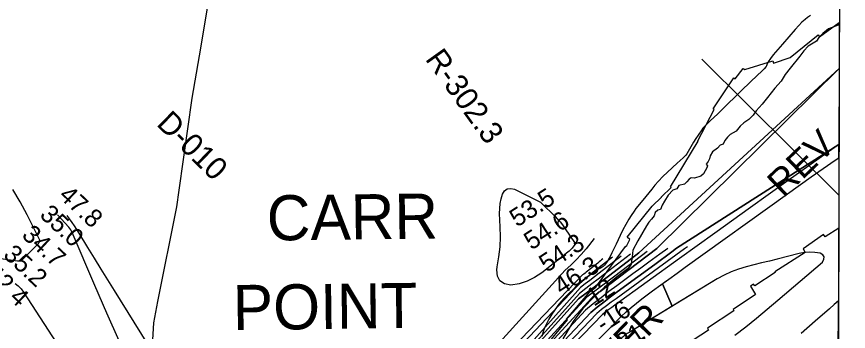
# Model space of a CAD drawing. Extents: x 3146026 to 3183936, y 897894 to 923344.
# Drawn here: x 3178564 to 3181637, y 908156 to 909321 of the extents above; entities that cross this region are included whole.
import ezdxf

# ---------------------------------------------------------------- set-up
doc = ezdxf.new("R2010")
doc.units = 0
for name, color, linetype in [('V-GRID-FRAM', 7, 'Continuous'), ('V-RIVR-EDGE', 7, 'Continuous'), ('V-RIVR-RANG', 7, 'Continuous'), ('V-RIVR-RANG-IDEN', 7, 'Continuous'), ('V-RRAP-RVMT', 7, 'Continuous'), ('V-RRAP-RVMT-IDEN', 7, 'Continuous'), ('V-SITE-VEGE', 7, 'Continuous'), ('V-TOPO-BNDY', 7, 'Continuous'), ('V-TOPO-DPTH', 7, 'Continuous'), ('V-TOPO-GNAM-IDEN', 7, 'Continuous'), ('V-TOPO-MAJR', 7, 'Continuous'), ('V-TOPO-MINR', 7, 'Continuous'), ('V-TOPO-WATR', 7, 'Continuous')]:
    doc.layers.add(name, color=color, linetype=linetype)

msp = doc.modelspace()

# ---------------------------------------------------------------- linework, layer by layer
at = {"layer": 'V-GRID-FRAM'}
msp.add_lwpolyline([(3150311.9, 921563.1), (3181637, 921462.9), (3181586.7, 903274.3), (3150245.8, 903374.5), (3150311.9, 921563.1)], dxfattribs=at)
at = {"layer": 'V-RIVR-EDGE'}
msp.add_lwpolyline([(3181603.3, 909291.6), (3181599.6, 909289.6), (3181564, 909275.8), (3181542.7, 909258.8), (3181527.5, 909244), (3181519.1, 909230.2), (3181488.1, 909211.8), (3181472.4, 909193.8), (3181457.5, 909174.5), (3181421.9, 909129.7), (3181402.9, 909106.2), (3181388.5, 909082.3), (3181365.8, 909056.4), (3181338, 909021.9), (3181318.1, 908996.5), (3181296.8, 908972.1), (3181285.2, 908955.5), (3181269.4, 908939.8), (3181250.5, 908927.4), (3181237.1, 908915.4), (3181222.2, 908896.5), (3181200.5, 908884.6), (3181190.8, 908874.9), (3181181, 908862.5), (3181174.1, 908849.1), (3181163.9, 908844.9), (3181153.3, 908833.4), (3181135.2, 908820.1), (3181126.4, 908804.9), (3181124.1, 908794.7), (3181118.5, 908784.1), (3181111.5, 908774.4), (3181116.6, 908767.9), (3181114.3, 908760.5), (3181101.7, 908738.4), (3181092, 908730.6), (3181068.9, 908723.2), (3181056, 908723.7), (3181049, 908718.7), (3181040.7, 908709.5), (3181031, 908701.2), (3181010.2, 908696.1), (3181003.7, 908683.7), (3180988.9, 908678.2), (3180971.3, 908659.7), (3180957.4, 908638.1), (3180948.6, 908622.9), (3180943, 908607.2), (3180932.8, 908604.4), (3180922.6, 908595.2), (3180918.9, 908583.2), (3180909.2, 908570.8), (3180899.9, 908560.2), (3180890.7, 908546.8), (3180859.1, 908491.4), (3180841, 908455.9), (3180838.2, 908431.4), (3180835.8, 908415.3), (3180834.9, 908404.2), (3180823.3, 908388.1), (3180779.3, 908355.8), (3180735.4, 908319), (3180697.4, 908284), (3180655.7, 908241.1), (3180620, 908192.7), (3180582.5, 908127.7)], dxfattribs=at)
at = {"layer": 'V-RIVR-RANG'}
msp.add_line((3181095.3, 909163.6), (3181601.6, 908659.8), dxfattribs=at)
at = {"layer": 'V-RRAP-RVMT'}
for p, q in [((3181530.6, 909245.8), (3181603.4, 909298.5)), ((3181603.4, 909298.5), (3181601.3, 908538.2)), ((3181422.4, 909169.9), (3181524.9, 909252.9)), ((3181524.9, 909252.9), (3181530.6, 909245.8)), ((3181253.9, 909125), (3181357.3, 909157)), ((3181357.3, 909157), (3181360.2, 909148.6)), ((3181360.2, 909148.6), (3181422.4, 909169.9)), ((3181219.2, 909090.9), (3181248.6, 909129.1)), ((3181248.6, 909129.1), (3181253.9, 909125)), ((3181137.8, 908979.2), (3181214, 909094.3)), ((3181214, 909094.3), (3181219.2, 909090.9)), ((3181080.8, 908860.9), (3181141.3, 908976.5)), ((3181141.3, 908976.5), (3181137.8, 908979.2)), ((3180979.3, 908690.4), (3181082.6, 908859.7)), ((3181082.6, 908859.7), (3181080.8, 908860.9)), ((3180982.2, 908688.5), (3180979.3, 908690.4)), ((3180946.2, 908653.2), (3180982.2, 908688.5)), ((3180912.6, 908618.9), (3180947, 908652.4)), ((3180947, 908652.4), (3180946.2, 908653.2)), ((3180819.2, 908504.6), (3180912.6, 908618.9)), ((3181601.3, 908538.2), (3181551.5, 908505.7)), ((3181545.5, 908514.3), (3181469.6, 908461.4)), ((3181551.5, 908505.7), (3181545.5, 908514.3)), ((3180818.9, 908474.1), (3180829.5, 908496.4)), ((3180829.5, 908496.4), (3180819.2, 908504.6)), ((3180762.2, 908399.8), (3180813.9, 908469.4)), ((3180813.9, 908469.4), (3180818.9, 908474.1)), ((3181477.2, 908447.6), (3181365.2, 908376.5)), ((3181469.6, 908461.4), (3181477.2, 908447.6)), ((3180703.9, 908319.9), (3180762.2, 908399.8)), ((3181367.1, 908373.3), (3181290.8, 908324.3)), ((3181365.2, 908376.5), (3181367.1, 908373.3)), ((3181286.3, 908331.1), (3181275.6, 908323.7)), ((3181275.6, 908323.7), (3181294.4, 908291.9)), ((3181290.8, 908324.3), (3181286.3, 908331.1)), ((3180595.7, 908201.5), (3180683, 908303.4)), ((3180683, 908303.4), (3180703.9, 908319.9)), ((3181294.4, 908291.9), (3181211.4, 908236.6)), ((3181214.1, 908231.3), (3181116.3, 908168)), ((3181211.4, 908236.6), (3181214.1, 908231.3)), ((3180508.7, 908089.5), (3180598.8, 908198.8)), ((3180598.8, 908198.8), (3180595.7, 908201.5)), ((3181116.3, 908168), (3181120.6, 908160.4)), ((3181120.6, 908160.4), (3181031.5, 908102.9))]:
    msp.add_line(p, q, dxfattribs=at)
at = {"layer": 'V-SITE-VEGE'}
for p, q in [((3181477.6, 909310.2), (3181465.6, 909299.7)), ((3181486, 909316.9), (3181477.6, 909310.2)), ((3181497.5, 909325.3), (3181486, 909316.9)), ((3181441, 909273.2), (3181393.6, 909218.6)), ((3181454.5, 909288.3), (3181441, 909273.2)), ((3181465.6, 909299.7), (3181454.5, 909288.3)), ((3181393.6, 909218.6), (3181359.7, 909179.1)), ((3181340.2, 909152.9), (3181338.2, 909148.8)), ((3181349.5, 909166.3), (3181340.2, 909152.9)), ((3181359.7, 909179.1), (3181349.5, 909166.3)), ((3181326.2, 909127.4), (3181318.5, 909119.5)), ((3181333.3, 909135.8), (3181326.2, 909127.4)), ((3181335.1, 909138.8), (3181333.3, 909135.8)), ((3181336.3, 909142), (3181335.1, 909138.8)), ((3181338.2, 909148.8), (3181336.3, 909142)), ((3181318.5, 909119.5), (3181278.4, 909081.8)), ((3181278.4, 909081.8), (3181238.6, 909043.8)), ((3181238.6, 909043.8), (3181172.5, 908978)), ((3181172.5, 908978), (3181154.1, 908960.7)), ((3181154.1, 908960.7), (3181126.1, 908935.1)), ((3181099.8, 908907.7), (3181095, 908901.5)), ((3181112.6, 908921.8), (3181099.8, 908907.7)), ((3181126.1, 908935.1), (3181112.6, 908921.8)), ((3181081.7, 908881.8), (3181072.9, 908869.4)), ((3181095, 908901.5), (3181081.7, 908881.8)), ((3181064.6, 908856.6), (3181040.3, 908813.4)), ((3181072.9, 908869.4), (3181064.6, 908856.6)), ((3181040.3, 908813.4), (3181036.8, 908808.3)), ((3181014.9, 908788.4), (3181003.8, 908778.9)), ((3181026.2, 908797.5), (3181014.9, 908788.4)), ((3181033.2, 908804.1), (3181026.2, 908797.5)), ((3181036.8, 908808.3), (3181033.2, 908804.1)), ((3181003.8, 908778.9), (3180969.1, 908745.5)), ((3180951.9, 908728.7), (3180935.1, 908711.5)), ((3180969.1, 908745.5), (3180951.9, 908728.7)), ((3180922.3, 908697.2), (3180910.3, 908682.3)), ((3180935.1, 908711.5), (3180922.3, 908697.2)), ((3180910.3, 908682.3), (3180878, 908641.7)), ((3180878, 908641.7), (3180852, 908610.3)), ((3180845.1, 908601), (3180833.9, 908584.2)), ((3180852, 908610.3), (3180845.1, 908601)), ((3180826.1, 908571.2), (3180804.2, 908531.1)), ((3180833.9, 908584.2), (3180826.1, 908571.2)), ((3180793.6, 908510.2), (3180778.8, 908478.2)), ((3180804.2, 908531.1), (3180793.6, 908510.2)), ((3180778.8, 908478.2), (3180763.5, 908446.3)), ((3180763.5, 908446.3), (3180756.7, 908433)), ((3180746.8, 908416), (3180739.4, 908405.8)), ((3180751.2, 908423.2), (3180746.8, 908416)), ((3180756.7, 908433), (3180751.2, 908423.2)), ((3180706.9, 908382.1), (3180702.4, 908379.1)), ((3180721.4, 908389.8), (3180706.9, 908382.1)), ((3180727.5, 908393.7), (3180721.4, 908389.8)), ((3180730.8, 908396.4), (3180727.5, 908393.7)), ((3180735.3, 908401), (3180730.8, 908396.4)), ((3180739.4, 908405.8), (3180735.3, 908401)), ((3180668.3, 908352.8), (3180644.2, 908332.5)), ((3180685.2, 908366.2), (3180668.3, 908352.8)), ((3180702.4, 908379.1), (3180685.2, 908366.2)), ((3180644.2, 908332.5), (3180626.6, 908316.9)), ((3180600.9, 908292.6), (3180588.4, 908279.9)), ((3180626.6, 908316.9), (3180600.9, 908292.6)), ((3180576.1, 908266.9), (3180567.6, 908257.1)), ((3180588.4, 908279.9), (3180576.1, 908266.9)), ((3180549.5, 908232.2), (3180541.6, 908219.7)), ((3180560.7, 908248.2), (3180549.5, 908232.2)), ((3180567.6, 908257.1), (3180560.7, 908248.2)), ((3180530.6, 908200.6), (3180520.1, 908181.2)), ((3180541.6, 908219.7), (3180530.6, 908200.6)), ((3180516.4, 908173.3), (3180511.1, 908158.9)), ((3180520.1, 908181.2), (3180516.4, 908173.3)), ((3180511.1, 908158.9), (3180503.9, 908137.1))]:
    msp.add_line(p, q, dxfattribs=at)
at = {"layer": 'V-TOPO-BNDY'}
msp.add_lwpolyline([(3179055.9, 907920.1), (3179059, 907977.3), (3179070.3, 908187.8), (3179086, 908266.9), (3179155.2, 908616.5), (3179164, 908678.1), (3179212.7, 909018.7), (3179239, 909175.6), (3179275, 909390)], dxfattribs=at)
at = {"layer": 'V-TOPO-DPTH'}
for points in [[(3179781.2, 907317.2), (3180639.5, 908275.7), (3180668.5, 908297.7), (3180697.5, 908319.7), (3180726.5, 908341.7), (3180755.4, 908363.9), (3180862.8, 908446.4), (3181602.9, 909128.7)], [(3181602.9, 909128.7), (3180929.4, 908462.5), (3180719.4, 908303.6), (3180715.5, 908300.8), (3180711.7, 908297.9), (3180707.9, 908295), (3180704, 908292.1), (3180700.2, 908289.2), (3180696.4, 908286.3), (3180692.7, 908283.3), (3180689, 908280.2), (3179802.5, 907312.8)], [(3179802.5, 907312.8), (3180689, 908280.2), (3180692.7, 908283.3), (3180696.4, 908286.3), (3180700.2, 908289.2), (3180704, 908292.1), (3180707.9, 908295), (3180711.7, 908297.9), (3180715.5, 908300.8), (3180719.4, 908303.6), (3180929.4, 908462.5), (3181602.9, 909128.7)], [(3181602.9, 909128.7), (3181602.1, 908846.9), (3181002.4, 908463.2), (3180984.4, 908450), (3180921.4, 908403.9), (3180858.6, 908357.6), (3180783.1, 908302), (3180758.2, 908283.3), (3180733.5, 908264.5), (3180709.1, 908245.2), (3180684.8, 908225.8), (3179823.7, 907308.4)], [(3179823.7, 907308.4), (3180684.8, 908225.8), (3180709.1, 908245.2), (3180733.5, 908264.5), (3180758.2, 908283.3), (3180783.1, 908302), (3180858.6, 908357.6), (3180921.4, 908403.9), (3180984.4, 908450), (3181002.4, 908463.2), (3181602.1, 908846.9)], [(3181602.1, 908846.9), (3181537.9, 908801.2), (3181406.4, 908707.7), (3181275.1, 908613.9), (3181144.1, 908519.8), (3181013.2, 908425.5), (3180774.5, 908253.1), (3180763.1, 908244.8), (3180751.8, 908236.3), (3180740.6, 908227.7), (3180729.5, 908219), (3179844.9, 907304)], [(3181588.2, 908788.9), (3181602, 908798.3), (3181602.1, 908846.9), (3181537.9, 908801.2), (3181406.4, 908707.7), (3181275.1, 908613.9), (3181144.1, 908519.8), (3181013.2, 908425.5), (3180774.5, 908253.1), (3180763.1, 908244.8), (3180751.8, 908236.3), (3180740.6, 908227.7), (3180729.5, 908219), (3179844.9, 907304)], [(3179818.7, 907235.5), (3180762.5, 908175.5), (3180779.8, 908193.6), (3180797.8, 908211.1), (3180816.1, 908228.2), (3180835, 908244.7), (3180854.3, 908260.8), (3180874, 908276.3), (3180894, 908291.4), (3180913.6, 908305.6), (3180943.6, 908327.5), (3180973.7, 908349.4), (3181003.8, 908371.2), (3181034, 908392.9), (3181411.8, 908664.8), (3181499.7, 908727.2), (3181588.2, 908788.9)], [(3180959.4, 908338.9), (3180973.7, 908349.4), (3181003.8, 908371.2), (3181034, 908392.9), (3181411.8, 908664.8), (3181499.7, 908727.2), (3181588.2, 908788.9)], [(3181588.2, 908788.9), (3181602, 908798.3), (3181600.5, 908268.6)], [(3181217.6, 908141.2), (3181257.8, 908173.1), (3181297.6, 908205.3), (3181337, 908238), (3181376.1, 908271), (3181541.3, 908412.4), (3181546.4, 908422.6), (3181547.4, 908431.8), (3181542.1, 908439.3), (3181532.6, 908445.8), (3181513.3, 908448.3), (3181494, 908449.1), (3181474.7, 908447.3), (3181455.6, 908443.8), (3181373.7, 908423.2), (3181345.1, 908416), (3181316.6, 908408.9), (3181288, 908401.8), (3181259.5, 908394.8), (3181231.4, 908386.5), (3181204.1, 908376.6), (3181177.7, 908364.2), (3181152.1, 908350.1), (3180826.7, 908152.2)], [(3181217.6, 908141.2), (3181257.8, 908173.1), (3181297.6, 908205.3), (3181337, 908238), (3181376.1, 908271), (3181541.3, 908412.4), (3181546.4, 908422.6), (3181547.4, 908431.8), (3181542.1, 908439.3), (3181532.6, 908445.8), (3181513.3, 908448.3), (3181494, 908449.1), (3181474.7, 908447.3), (3181455.6, 908443.8), (3181373.7, 908423.2), (3181345.1, 908416), (3181316.6, 908408.9), (3181288, 908401.8), (3181259.5, 908394.8), (3181231.4, 908386.5), (3181204.1, 908376.6), (3181177.7, 908364.2), (3181152.1, 908350.1), (3180992.4, 908253), (3180985.4, 908248.7), (3180950.1, 908332.2), (3180959.4, 908338.9)], [(3179818.7, 907235.5), (3180762.5, 908175.5), (3180779.8, 908193.6), (3180797.8, 908211.1), (3180816.1, 908228.2), (3180835, 908244.7), (3180854.3, 908260.8), (3180874, 908276.3), (3180894, 908291.4), (3180913.6, 908305.6), (3180943.6, 908327.5), (3180950.1, 908332.2)], [(3180950.1, 908332.2), (3180985.4, 908248.7), (3180826.7, 908152.2), (3180819.6, 908147.6), (3180812.7, 908142.7), (3180806.1, 908137.3), (3180799.7, 908131.6), (3180767.8, 908101.6), (3180765.9, 908099.6), (3180764.1, 908097.5), (3180762.5, 908095.3), (3180761, 908093), (3180759.5, 908090.6), (3180758.2, 908088.2), (3180756.8, 908085.8), (3180755.5, 908083.3), (3180684.1, 907946.5), (3180682.7, 907942.6), (3180681.9, 907938.8), (3180682.1, 907934.8), (3180683, 907930.8), (3180684.8, 907927.2), (3180687.2, 907924.2)], [(3181599.9, 908045.1), (3181600.5, 908268.6), (3181584.6, 908254.7), (3181567.2, 908239.3), (3181514.9, 908193.4), (3181462.6, 908147.5)], [(3181600.5, 908268.6), (3181584.6, 908254.7), (3181567.2, 908239.3), (3181514.9, 908193.4), (3181462.6, 908147.5)]]:
    msp.add_lwpolyline(points, dxfattribs=at)
at = {"layer": 'V-TOPO-MAJR'}
for points in [[(3178942.1, 908121.1), (3178896.8, 908223.5), (3178852.4, 908326.2), (3178769.3, 908521.6), (3178766.8, 908526.8), (3178764, 908531.8), (3178760.7, 908536.4), (3178757, 908540.9), (3178715.1, 908587.7)], [(3180765.8, 908430.2), (3180694.6, 908374.5), (3180683.8, 908366), (3180672.9, 908357.6), (3180662, 908349.2), (3180651.1, 908340.8), (3179840.7, 907482)], [(3178558.2, 908332.8), (3178570, 908323.9), (3178580.2, 908313.2), (3178589.3, 908301.3), (3178725.3, 908090.2), (3178740.5, 908064), (3178754.2, 908037.1), (3178765.5, 908009.2), (3178775.1, 907980.5), (3178785.7, 907943.8), (3178787.2, 907933.2), (3178786.8, 907922.9), (3178783.6, 907913.2), (3178778.6, 907903.7), (3178771.1, 907896.5), (3178762.7, 907891.4), (3178753.1, 907889.2), (3178742.7, 907889.1), (3178718.7, 907893), (3178695.9, 907898), (3178673.7, 907904.5), (3178652.3, 907913.4), (3178631.4, 907923.8), (3178347, 908085.6)]]:
    msp.add_lwpolyline(points, dxfattribs=at)
at = {"layer": 'V-TOPO-MINR'}
for points in [[(3181602.1, 908846.9), (3181537.9, 908801.2), (3181406.4, 908707.7), (3181275.1, 908613.9), (3181144.1, 908519.8), (3181013.2, 908425.5), (3180774.5, 908253.1), (3180763.1, 908244.8), (3180751.8, 908236.3), (3180740.6, 908227.7), (3180729.5, 908219), (3179844.9, 907304)], [(3179818.7, 907235.5), (3180762.5, 908175.5), (3180779.8, 908193.6), (3180797.8, 908211.1), (3180816.1, 908228.2), (3180835, 908244.7), (3180854.3, 908260.8), (3180874, 908276.3), (3180894, 908291.4), (3180913.6, 908305.6), (3180943.6, 908327.5), (3180973.7, 908349.4), (3181003.8, 908371.2), (3181034, 908392.9), (3181411.8, 908664.8), (3181499.7, 908727.2), (3181588.2, 908788.9)], [(3181588.2, 908788.9), (3181602, 908798.3)], [(3178442.3, 908434.5), (3178566.5, 908417.3), (3178569, 908417.1), (3178571.5, 908416.9), (3178574, 908417), (3178576.5, 908417.2), (3178578.9, 908417.8), (3178583.2, 908419.9), (3178585.1, 908421.5), (3178644.2, 908481.6), (3178645.4, 908482.9), (3178646.5, 908484.3), (3178648.6, 908487.2), (3178649.3, 908488.7), (3178649.5, 908491.7), (3178649.1, 908493.3), (3178602.9, 908587.4), (3178577.2, 908634.8), (3178549.2, 908680.7)], [(3180376.8, 908683.4), (3180389.3, 908684.9), (3180403.4, 908682.4), (3180494.5, 908636.8), (3180496.8, 908635.5), (3180499, 908634.1), (3180501.1, 908632.4), (3180503.1, 908630.6), (3180553.3, 908581.2), (3180562.8, 908571.2), (3180571.9, 908560.9), (3180580.4, 908550.1), (3180588.4, 908538.9), (3180627.1, 908481.6), (3180627.4, 908481.1), (3180627.7, 908479.3), (3180627, 908477.5), (3180626.7, 908477), (3180616, 908463.8), (3180612.5, 908459.7), (3180608.8, 908455.9), (3180604.9, 908452.2), (3180600.9, 908448.8), (3180504.1, 908372.4), (3180477.8, 908355.2), (3180450.1, 908341.2), (3180420.5, 908332.3), (3180389.5, 908326.7), (3180366.6, 908331.9), (3180349.4, 908342.4), (3180340.8, 908360.5), (3180337.9, 908383.9), (3180339.9, 908394.3), (3180345.7, 908431.1), (3180349.8, 908468.1), (3180351.2, 908505.2), (3180350.8, 908542.5), (3180348.5, 908592.1), (3180348.7, 908610.4), (3180350.2, 908628.5), (3180353.7, 908646.3), (3180358.6, 908664), (3180366.9, 908675.7), (3180376.8, 908683.4)], [(3179345.3, 907629.6), (3178925.4, 908306.6), (3178900.7, 908346.5), (3178876.1, 908386.5), (3178851.5, 908426.5), (3178827.1, 908466.5), (3178794.5, 908519.9), (3178786.2, 908533.2), (3178777.7, 908546.3), (3178768.8, 908559.1), (3178759.7, 908571.9), (3178749.9, 908585.2)], [(3180697.3, 908499.4), (3180667.6, 908461.5), (3180649.9, 908440.5), (3180631.4, 908420.2), (3180611.7, 908401.2), (3180591.1, 908382.9), (3179717.7, 907419.4), (3179718.1, 907418.5), (3179718.2, 907418), (3179717.7, 907416.5), (3179717.1, 907415.7), (3179707.8, 907406.6), (3179705.8, 907404.9), (3179703.7, 907403.4), (3179703.2, 907403.2)], [(3180893.4, 908452), (3180773.5, 908360.6), (3180739.2, 908334.5), (3180704.9, 908308.4), (3180670.4, 908282.4), (3179780.4, 907307.4)], [(3180862.8, 908446.4), (3180755.4, 908363.9), (3180726.5, 908341.7), (3180697.5, 908319.7), (3180668.5, 908297.7), (3180639.5, 908275.7), (3179781.2, 907317.2)], [(3180970, 908462.8), (3180940.3, 908441.2), (3180899.6, 908411.8), (3180869.9, 908390.2), (3180840.3, 908368.6), (3180810.8, 908346.8), (3180781.4, 908325), (3180752.2, 908302.8), (3180723.2, 908280.4), (3180694.5, 908257.5), (3180666.1, 908234.4), (3179813.1, 907310.6)], [(3181002.4, 908463.2), (3180984.4, 908450), (3180921.4, 908403.9), (3180858.6, 908357.6), (3180783.1, 908302), (3180758.2, 908283.3), (3180733.5, 908264.5), (3180709.1, 908245.2), (3180684.8, 908225.8), (3179823.7, 907308.4)], [(3181042.2, 908468.8), (3181031.8, 908461.3), (3180935.4, 908391), (3180778.7, 908276.7), (3180760.7, 908263.4), (3180742.9, 908249.9), (3180725.3, 908236.2), (3180707.8, 908222.3), (3179834.3, 907306.2)], [(3181217.6, 908141.2), (3181257.8, 908173.1), (3181297.6, 908205.3), (3181337, 908238), (3181376.1, 908271), (3181541.3, 908412.4), (3181546.4, 908422.6), (3181547.4, 908431.8), (3181542.1, 908439.3), (3181532.6, 908445.8), (3181513.3, 908448.3), (3181494, 908449.1), (3181474.7, 908447.3), (3181455.6, 908443.8), (3181373.7, 908423.2), (3181345.1, 908416), (3181316.6, 908408.9), (3181288, 908401.8), (3181259.5, 908394.8), (3181231.4, 908386.5), (3181204.1, 908376.6), (3181177.7, 908364.2), (3181152.1, 908350.1), (3180826.7, 908152.2)], [(3181547.4, 908431.8), (3181542.1, 908439.3), (3181532.6, 908445.8), (3181513.3, 908448.3), (3181494, 908449.1), (3181474.7, 908447.3), (3181455.6, 908443.8), (3181373.7, 908423.2), (3181345.1, 908416), (3181316.6, 908408.9), (3181288, 908401.8), (3181259.5, 908394.8), (3181231.4, 908386.5), (3181204.1, 908376.6), (3181177.7, 908364.2), (3181152.1, 908350.1), (3180826.7, 908152.2)], [(3180797.9, 908434.7), (3180715.8, 908370.8), (3180698.6, 908357.6), (3180681.5, 908344.3), (3180664.3, 908331.2), (3180647.1, 908318), (3179760, 907321.6)], [(3180832.4, 908441.8), (3180736.1, 908367.3), (3180712.9, 908349.5), (3180689.7, 908331.7), (3180666.5, 908313.9), (3180643.2, 908296.3), (3179770.6, 907319.4)], [(3180729.5, 908424.8), (3180725.2, 908420.6), (3180720.8, 908416.5), (3180716.3, 908412.6), (3180711.6, 908408.8), (3180672.6, 908378.1), (3180668.3, 908374.7), (3180663.9, 908371.3), (3180659.6, 908368), (3180655.2, 908364.6), (3179780.5, 907451.2)], [(3181217.6, 908141.2), (3181257.8, 908173.1), (3181297.6, 908205.3), (3181337, 908238), (3181376.1, 908271), (3181541.3, 908412.4), (3181546.4, 908422.6), (3181547.4, 908431.8)], [(3181600.5, 908268.6), (3181584.6, 908254.7), (3181567.2, 908239.3), (3181514.9, 908193.4), (3181462.6, 908147.5)]]:
    msp.add_lwpolyline(points, dxfattribs=at)
at = {"layer": 'V-TOPO-WATR'}
msp.add_lwpolyline([(3181602.9, 909128.7), (3180929.4, 908462.5), (3180719.4, 908303.6), (3180715.5, 908300.8), (3180711.7, 908297.9), (3180707.9, 908295), (3180704, 908292.1), (3180700.2, 908289.2), (3180696.4, 908286.3), (3180692.7, 908283.3), (3180689, 908280.2), (3179802.5, 907312.8)], dxfattribs=at)

# ---------------------------------------------------------------- texts
at = {"layer": 'V-RIVR-RANG'}
for s, rotation, p in [('47.8', 316.7683, (3178715.8, 908653.7)), ('53.5', 32.8883, (3180412.9, 908539.5)), ('35.0', 316.7683, (3178645.3, 908582.7)), ('54.6', 32.8883, (3180465.9, 908454.7)), ('34.7', 316.7683, (3178579.1, 908507.7)), ('54.3', 32.8883, (3180521.9, 908371.8)), ('35.2', 316.7683, (3178510.8, 908434.6)), ('46.3', 32.8883, (3180576.5, 908288)), ('42.4', 316.7683, (3178442.5, 908361.6)), ('12', 33.1892, (3180696.6, 908246.3)), ('-16', 33.1892, (3180731.2, 908149.5)), ('-31', 33.1892, (3180782.8, 908063.8))]:
    msp.add_text(s, height=67, rotation=rotation, dxfattribs=at).set_placement(p)
at = {"layer": 'V-RIVR-RANG-IDEN'}
for s, rotation, p in [('R-302.3', 305.6221, (3180071.3, 909163.4)), ('D-010', 315.5422, (3179077.1, 908920.3))]:
    msp.add_text(s, height=83, rotation=rotation, dxfattribs=at).set_placement(p)
at = {"layer": 'V-RRAP-RVMT-IDEN'}
for s, rotation, p in [('REV', 43.9017, (3181397, 908647.3)), ('ABOVE   OLD   RIVER', 46.0853, (3180012.1, 907215.6))]:
    msp.add_text(s, height=100, rotation=rotation, dxfattribs=at).set_placement(p)
at = {"layer": 'V-TOPO-GNAM-IDEN'}
for s, p in [('CARR', (3179489.1, 908491.9)), ('POINT', (3179363.4, 908160.3))]:
    msp.add_text(s, height=167, rotation=0.7094, dxfattribs=at).set_placement(p)

doc.saveas('drawing.dxf')
